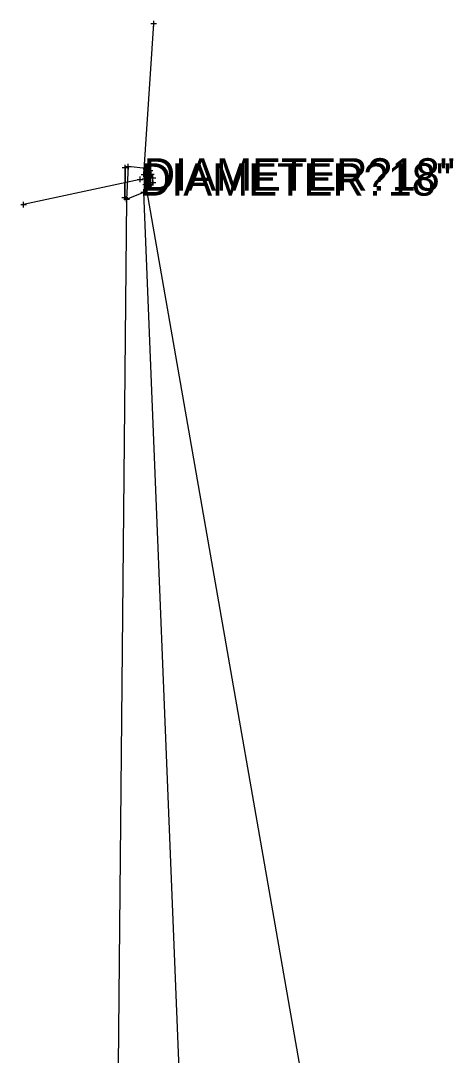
# Model space of a CAD drawing. Extents: x -1 to 1157254, y -1 to 2021979.
# Drawn here: x 1147487 to 1147583.3, y 2017830.8 to 2018061 of the extents above; entities that cross this region are included whole.
import ezdxf

# ---------------------------------------------------------------- set-up
doc = ezdxf.new("R2010")
doc.units = 0
for name, color, linetype in [('S_BUILDING_ANNOT', 7, 'Continuous'), ('S_CTL_TABLE', 7, 'Continuous'), ('S_DITCHLINE', 7, 'Continuous'), ('S_EDGE_BITUMINOUS_ANNOT', 7, 'Continuous'), ('S_ELECTRIC_UTILITIES', 7, 'Continuous'), ('S_GAS_PUMP_ISLAND_ANNOT', 7, 'Continuous')]:
    doc.layers.add(name, color=color, linetype=linetype)

msp = doc.modelspace()

# ---------------------------------------------------------------- linework, layer by layer
at = {"layer": 'S_BUILDING_ANNOT'}
for p, q in [((1147515.99, 2018060.41), (1147517.26, 2018060.41)), ((1147516.63, 2018059.78), (1147516.62, 2018061.05)), ((1147516.62, 2018060.41), (1147516.62, 2018060.41)), ((1147510.31, 2018028.57), (1147511.58, 2018028.57)), ((1147510.95, 2018027.93), (1147510.94, 2018029.21)), ((1147510.95, 2018028.57), (1147510.95, 2018028.57)), ((1147514.25, 2018028.12), (1147515.52, 2018028.13)), ((1147514.89, 2018027.49), (1147514.88, 2018028.76)), ((1147514.89, 2018028.13), (1147514.89, 2018028.13)), ((1147515.13, 2018027.72), (1147516.4, 2018027.72)), ((1147515.77, 2018027.09), (1147515.76, 2018028.36)), ((1147515.76, 2018027.72), (1147515.76, 2018027.72)), ((1147512.94, 2018025.73), (1147514.21, 2018025.73)), ((1147512.94, 2018025.73), (1147514.21, 2018025.73)), ((1147513.58, 2018025.09), (1147513.58, 2018026.36)), ((1147513.58, 2018025.09), (1147513.58, 2018026.36)), ((1147513.58, 2018025.73), (1147513.58, 2018025.73)), ((1147513.58, 2018025.73), (1147513.58, 2018025.73)), ((1147513.8, 2018026.83), (1147515.07, 2018026.84)), ((1147513.8, 2018026.83), (1147515.07, 2018026.84)), ((1147514.09, 2018025.86), (1147515.36, 2018025.86)), ((1147514.09, 2018025.86), (1147515.36, 2018025.86)), ((1147514.44, 2018026.2), (1147514.43, 2018027.47)), ((1147514.44, 2018026.2), (1147514.43, 2018027.47)), ((1147514.43, 2018026.84), (1147514.43, 2018026.84)), ((1147514.43, 2018026.84), (1147514.43, 2018026.84)), ((1147514.72, 2018025.22), (1147514.72, 2018026.49)), ((1147514.72, 2018025.22), (1147514.72, 2018026.49)), ((1147514.72, 2018025.86), (1147514.72, 2018025.86)), ((1147514.72, 2018025.86), (1147514.72, 2018025.86)), ((1147514.85, 2018024), (1147514.85, 2018025.27)), ((1147514.85, 2018024), (1147514.85, 2018025.27)), ((1147515.44, 2018026.88), (1147516.71, 2018026.88)), ((1147515.82, 2018026.1), (1147517.1, 2018026.1)), ((1147516.08, 2018026.25), (1147516.07, 2018027.52)), ((1147516.07, 2018026.88), (1147516.07, 2018026.88)), ((1147516.46, 2018025.46), (1147516.46, 2018026.73)), ((1147516.46, 2018026.1), (1147516.46, 2018026.1)), ((1147516.47, 2018024.39), (1147516.46, 2018025.66)), ((1147514.21, 2018024.63), (1147515.48, 2018024.64)), ((1147514.21, 2018024.63), (1147515.48, 2018024.64)), ((1147514.42, 2018022.26), (1147514.42, 2018023.53)), ((1147514.85, 2018024.64), (1147514.85, 2018024.64)), ((1147514.85, 2018024.64), (1147514.85, 2018024.64)), ((1147515.31, 2018023.91), (1147516.58, 2018023.92)), ((1147515.83, 2018025.03), (1147517.1, 2018025.03)), ((1147515.94, 2018023.28), (1147515.94, 2018024.55)), ((1147515.94, 2018023.92), (1147515.94, 2018023.92)), ((1147516.47, 2018025.03), (1147516.47, 2018025.03)), ((1147487.68, 2018019.48), (1147487.68, 2018020.76)), ((1147509.98, 2018021.31), (1147511.25, 2018021.32)), ((1147510.61, 2018020.68), (1147510.61, 2018021.95)), ((1147510.61, 2018021.32), (1147510.61, 2018021.32)), ((1147513.78, 2018022.89), (1147515.05, 2018022.9)), ((1147514.42, 2018022.9), (1147514.42, 2018022.9)), ((1147487.04, 2018020.12), (1147488.32, 2018020.12)), ((1147487.68, 2018020.12), (1147487.68, 2018020.12))]:
    msp.add_line(p, q, dxfattribs=at)
at = {"layer": 'S_CTL_TABLE'}
for p, q in [((1147509.62, 2018028.36), (1147510.89, 2018028.36)), ((1147510.26, 2018027.72), (1147510.25, 2018029)), ((1147510.25, 2018028.36), (1147510.25, 2018028.36)), ((1147509.57, 2018021.74), (1147510.84, 2018021.74)), ((1147510.2, 2018021.11), (1147510.2, 2018022.38)), ((1147510.2, 2018021.74), (1147510.2, 2018021.74))]:
    msp.add_line(p, q, dxfattribs=at)
at = {"layer": 'S_DITCHLINE'}
for points in [[(1147514.43, 2018026.84), (1147516.62, 2018060.41)], [(1147513.58, 2018025.73), (1147487.68, 2018020.12)], [(1147559.1, 2017771.28), (1147514.85, 2018024.64)]]:
    msp.add_lwpolyline(points, dxfattribs=at)
at = {"layer": 'S_EDGE_BITUMINOUS_ANNOT'}
msp.add_lwpolyline([(1147510.2, 2018021.74), (1147510.25, 2018028.36)], dxfattribs=at)
at = {"layer": 'S_ELECTRIC_UTILITIES'}
msp.add_lwpolyline([(1147510.61, 2018021.32), (1147514.42, 2018022.9), (1147515.94, 2018023.92), (1147516.47, 2018025.03), (1147516.46, 2018026.1), (1147516.07, 2018026.88), (1147515.76, 2018027.72), (1147514.89, 2018028.13), (1147510.95, 2018028.57)], close=True, dxfattribs=at)
at = {"layer": 'S_GAS_PUMP_ISLAND_ANNOT'}
msp.add_lwpolyline([(1147522.34, 2017825.87), (1147514.42, 2018022.9), (1147515.94, 2018023.92), (1147516.47, 2018025.03), (1147516.46, 2018026.1), (1147515.76, 2018027.72), (1147514.89, 2018028.13), (1147510.95, 2018028.57), (1147510.25, 2018028.36), (1147510.2, 2018021.74), (1147510.61, 2018021.32), (1147508.67, 2017820.83)], dxfattribs=at)

# ---------------------------------------------------------------- texts
at = {"layer": 'S_BUILDING_ANNOT'}
for p in [(1147514.43, 2018023.24), (1147513.58, 2018022.13)]:
    msp.add_text('DIAMETER?18"', height=7.2, dxfattribs=at).set_placement(p)

doc.saveas('drawing.dxf')
